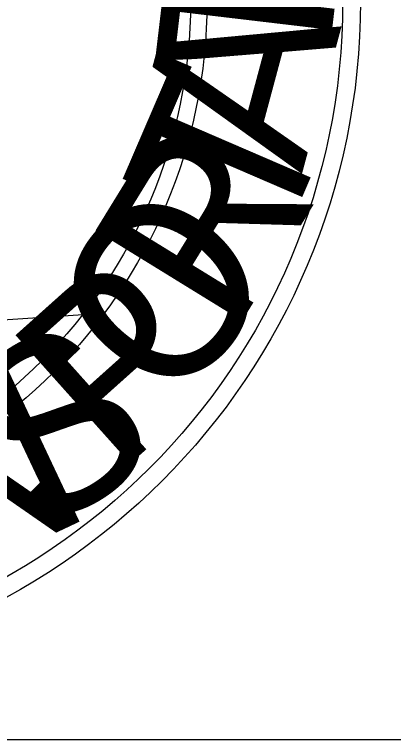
# Model space of a CAD drawing. Extents: x 1797809 to 2198143, y 249608 to 1237864.
# Drawn here: x 2196417.491 to 2196420.067, y 1237123.036 to 1237127.959 of the extents above; entities that cross this region are included whole.
import ezdxf

# ---------------------------------------------------------------- set-up
doc = ezdxf.new("R2010")
doc.units = 0
doc.layers.add('GSBWFILL', color=7, linetype='Continuous')
doc.layers.add('GSCOLORFILL', color=7, linetype='Continuous')

msp = doc.modelspace()

# ---------------------------------------------------------------- linework, layer by layer
at = {"layer": 'GSBWFILL'}
msp.add_lwpolyline([(2196417.0266, 1237126.0849), (2196417.1317, 1237126.0324), (2196417.1317, 1237126.0324), (2196417.2368, 1237125.9798), (2196417.1317, 1237125.9273), (2196417.2368, 1237125.8747), (2196418.0251, 1237125.9273)], dxfattribs=at)
msp.add_lwpolyline([(2196417.0266, 1237126.0849), (2196417.1317, 1237126.0324), (2196417.1317, 1237126.0324), (2196417.2368, 1237125.9798), (2196417.1317, 1237125.9273), (2196417.2368, 1237125.8747), (2196418.0251, 1237125.9273)], dxfattribs=at)
msp.add_lwpolyline([(2196417.0266, 1237126.0849), (2196417.1317, 1237126.0324), (2196417.1317, 1237126.0324), (2196417.2368, 1237125.9798), (2196417.1317, 1237125.9273), (2196417.2368, 1237125.8747), (2196418.0251, 1237125.9273)], dxfattribs=at)
for radius in [4.5988, 4.5988, 4.5988, 4.4778, 4.4778, 4.4778, 3.5557, 3.5557, 3.5557, 3.4444, 3.4444, 3.4444]:
    msp.add_circle((2196415.2433, 1237128.0451), radius, dxfattribs=at)
at = {"layer": 'GSCOLORFILL'}
msp.add_lwpolyline([(2196242.2095, 1237123.0362), (2196564.7095, 1237123.0362), (2196564.7095, 1237333.0362), (2196242.2095, 1237333.0362)], close=True, dxfattribs=at)

# ---------------------------------------------------------------- texts
at = {"layer": 'GSBWFILL'}
for s, height, rotation, p in [('T', 1.1701, 83.2565, (2196419.6017, 1237127.4513)), ('T', 1.1701, 83.2565, (2196419.6017, 1237127.4513)), ('T', 1.1701, 83.2565, (2196419.6017, 1237127.4513)), ('A', 1.1701, 74.9681, (2196419.444, 1237126.8732)), ('A', 1.1701, 74.9681, (2196419.444, 1237126.8732)), ('A', 1.1701, 74.9681, (2196419.444, 1237126.8732)), ('T', 1.1695, 66.6798, (2196419.2863, 1237126.3477)), ('R', 1.1701, 58.3914, (2196418.971, 1237125.7696)), ('O', 1.1701, 50.103, (2196418.5506, 1237125.2441)), ('O', 1.1701, 50.103, (2196418.5506, 1237125.2441)), ('O', 1.1701, 50.103, (2196418.5506, 1237125.2441)), ('P', 1.1701, 41.8146, (2196418.1827, 1237124.8237)), ('P', 1.1701, 41.8146, (2196418.1827, 1237124.8237)), ('P', 1.1701, 41.8146, (2196418.1827, 1237124.8237)), ('S', 1.1701, 33.5262, (2196417.6572, 1237124.4032)), ('S', 1.1701, 33.5262, (2196417.6572, 1237124.4032)), ('S', 1.1701, 33.5262, (2196417.6572, 1237124.4032)), ('N', 1.1701, 25.2378, (2196417.0266, 1237124.0879)), ('N', 1.1701, 25.2378, (2196417.0266, 1237124.0879)), ('N', 1.1701, 25.2378, (2196417.0266, 1237124.0879))]:
    msp.add_text(s, height=height, rotation=rotation, dxfattribs=at).set_placement(p)

doc.saveas('drawing.dxf')
